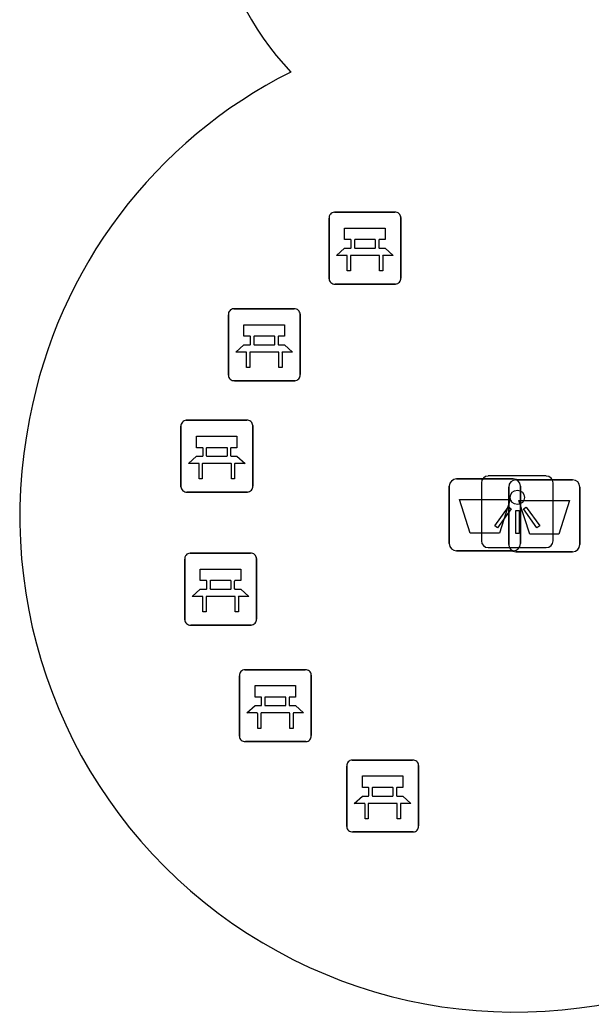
# Model space of a CAD drawing. Extents: x 158461 to 159795, y 387220 to 388672.
# Drawn here: x 159180.91 to 159188.86, y 387485.34 to 387499.14 of the extents above; entities that cross this region are included whole.
import ezdxf

# ---------------------------------------------------------------- set-up
doc = ezdxf.new("R2010")
doc.units = 0
for name, color, linetype in [('IMGEO_Afvalbak', 7, 'Continuous'), ('IMGEO_Bank', 7, 'Continuous'), ('IMGEO_Lichtpunt', 7, 'Continuous'), ('IMGEO_Voetpad_open', 7, 'Continuous')]:
    doc.layers.add(name, color=color, linetype=linetype)

msp = doc.modelspace()

# ---------------------------------------------------------------- linework, layer by layer
at = {"layer": 'IMGEO_Afvalbak'}
for p, q in [((159186.985, 387492.756), (159187.775, 387492.756)), ((159187.775, 387492.756), (159186.985, 387492.756)), ((159187.812, 387492.743), (159188.602, 387492.743)), ((159188.602, 387492.743), (159187.812, 387492.743)), ((159186.885, 387491.856), (159186.885, 387492.656)), ((159186.885, 387492.656), (159186.885, 387491.856)), ((159187.712, 387491.843), (159187.712, 387492.643)), ((159187.712, 387492.643), (159187.712, 387491.843)), ((159187.875, 387492.656), (159187.875, 387491.856)), ((159187.875, 387491.856), (159187.875, 387492.656)), ((159188.702, 387492.643), (159188.702, 387491.843)), ((159188.702, 387491.843), (159188.702, 387492.643)), ((159187.775, 387491.756), (159186.985, 387491.756)), ((159186.985, 387491.756), (159187.775, 387491.756)), ((159188.602, 387491.743), (159187.812, 387491.743)), ((159187.812, 387491.743), (159188.602, 387491.743))]:
    msp.add_line(p, q, dxfattribs=at)
for points in [[(159187.028, 387492.47), (159187.732, 387492.47), (159187.583, 387492), (159187.177, 387492), (159187.028, 387492.47)], [(159187.855, 387492.457), (159188.559, 387492.457), (159188.41, 387491.987), (159188.004, 387491.987), (159187.855, 387492.457)]]:
    msp.add_lwpolyline(points, dxfattribs=at)
for centre, start, end in [((159186.985, 387492.656), 90, 180), ((159186.985, 387492.656), 90, 180), ((159187.812, 387492.643), 90, 180), ((159187.812, 387492.643), 90, 180), ((159187.775, 387492.656), 0, 90), ((159187.775, 387492.656), 360, 90), ((159188.602, 387492.643), 0, 90), ((159188.602, 387492.643), 360, 90), ((159186.985, 387491.856), 180, 270), ((159186.985, 387491.856), 180, 270), ((159187.775, 387491.856), 270, 0), ((159187.775, 387491.856), 270, 0), ((159187.812, 387491.843), 180, 270), ((159187.812, 387491.843), 180, 270), ((159188.602, 387491.843), 270, 0), ((159188.602, 387491.843), 270, 0)]:
    msp.add_arc(centre, 0.1, start, end, dxfattribs=at)
at = {"layer": 'IMGEO_Bank'}
for p, q in [((159185.286, 387496.467), (159186.127, 387496.467)), ((159186.127, 387496.467), (159185.286, 387496.467)), ((159185.211, 387495.542), (159185.211, 387496.383)), ((159185.211, 387496.383), (159185.211, 387495.542)), ((159186.211, 387496.392), (159186.211, 387495.551)), ((159186.211, 387495.551), (159186.211, 387496.392)), ((159185.52, 387495.973), (159185.52, 387496.079)), ((159185.564, 387496.079), (159185.564, 387495.973)), ((159185.852, 387496.085), (159185.57, 387496.085)), ((159185.858, 387495.973), (159185.858, 387496.079)), ((159185.902, 387496.079), (159185.902, 387495.973)), ((159185.908, 387495.865), (159185.515, 387495.865)), ((159185.57, 387495.967), (159185.852, 387495.967)), ((159186.136, 387495.467), (159185.295, 387495.467)), ((159185.295, 387495.467), (159186.136, 387495.467)), ((159183.81, 387494.198), (159183.81, 387495.039)), ((159183.81, 387495.039), (159183.81, 387494.198)), ((159183.885, 387495.123), (159184.726, 387495.123)), ((159184.726, 387495.123), (159183.885, 387495.123)), ((159184.81, 387495.048), (159184.81, 387494.207)), ((159184.81, 387494.207), (159184.81, 387495.048)), ((159184.119, 387494.629), (159184.119, 387494.735)), ((159184.163, 387494.735), (159184.163, 387494.629)), ((159184.451, 387494.741), (159184.169, 387494.741)), ((159184.169, 387494.623), (159184.451, 387494.623)), ((159184.457, 387494.629), (159184.457, 387494.735)), ((159184.501, 387494.735), (159184.501, 387494.629)), ((159184.507, 387494.521), (159184.114, 387494.521)), ((159184.735, 387494.123), (159183.894, 387494.123)), ((159183.894, 387494.123), (159184.735, 387494.123)), ((159183.225, 387493.573), (159184.066, 387493.573)), ((159184.066, 387493.573), (159183.225, 387493.573)), ((159183.15, 387492.648), (159183.15, 387493.489)), ((159183.15, 387493.489), (159183.15, 387492.648)), ((159184.15, 387493.498), (159184.15, 387492.657)), ((159184.15, 387492.657), (159184.15, 387493.498)), ((159183.459, 387493.079), (159183.459, 387493.185)), ((159183.503, 387493.185), (159183.503, 387493.079)), ((159183.791, 387493.191), (159183.509, 387493.191)), ((159183.797, 387493.079), (159183.797, 387493.185)), ((159183.841, 387493.185), (159183.841, 387493.079)), ((159183.847, 387492.971), (159183.454, 387492.971)), ((159183.509, 387493.073), (159183.791, 387493.073)), ((159184.075, 387492.573), (159183.234, 387492.573)), ((159183.234, 387492.573), (159184.075, 387492.573)), ((159183.277, 387491.723), (159184.118, 387491.723)), ((159184.118, 387491.723), (159183.277, 387491.723)), ((159183.202, 387490.798), (159183.202, 387491.639)), ((159183.202, 387491.639), (159183.202, 387490.798)), ((159184.202, 387491.648), (159184.202, 387490.807)), ((159184.202, 387490.807), (159184.202, 387491.648)), ((159183.511, 387491.229), (159183.511, 387491.335)), ((159183.555, 387491.335), (159183.555, 387491.229)), ((159183.843, 387491.341), (159183.561, 387491.341)), ((159183.849, 387491.229), (159183.849, 387491.335)), ((159183.893, 387491.335), (159183.893, 387491.229)), ((159183.561, 387491.223), (159183.843, 387491.223)), ((159183.899, 387491.121), (159183.506, 387491.121)), ((159184.127, 387490.723), (159183.286, 387490.723)), ((159183.286, 387490.723), (159184.127, 387490.723)), ((159184.039, 387490.102), (159184.88, 387490.102)), ((159184.88, 387490.102), (159184.039, 387490.102)), ((159183.964, 387489.177), (159183.964, 387490.018)), ((159183.964, 387490.018), (159183.964, 387489.177)), ((159184.964, 387490.027), (159184.964, 387489.186)), ((159184.964, 387489.186), (159184.964, 387490.027)), ((159184.273, 387489.608), (159184.273, 387489.714)), ((159184.317, 387489.714), (159184.317, 387489.608)), ((159184.605, 387489.72), (159184.323, 387489.72)), ((159184.611, 387489.608), (159184.611, 387489.714)), ((159184.655, 387489.714), (159184.655, 387489.608)), ((159184.323, 387489.602), (159184.605, 387489.602)), ((159184.661, 387489.5), (159184.268, 387489.5)), ((159184.889, 387489.102), (159184.048, 387489.102)), ((159184.048, 387489.102), (159184.889, 387489.102)), ((159185.533, 387488.845), (159186.374, 387488.845)), ((159186.374, 387488.845), (159185.533, 387488.845)), ((159185.458, 387487.92), (159185.458, 387488.761)), ((159185.458, 387488.761), (159185.458, 387487.92)), ((159186.458, 387488.77), (159186.458, 387487.929)), ((159186.458, 387487.929), (159186.458, 387488.77)), ((159185.767, 387488.351), (159185.767, 387488.457)), ((159185.811, 387488.457), (159185.811, 387488.351)), ((159186.099, 387488.463), (159185.817, 387488.463)), ((159186.105, 387488.351), (159186.105, 387488.457)), ((159186.149, 387488.457), (159186.149, 387488.351)), ((159185.817, 387488.345), (159186.099, 387488.345)), ((159186.155, 387488.243), (159185.762, 387488.243)), ((159186.383, 387487.845), (159185.542, 387487.845)), ((159185.542, 387487.845), (159186.383, 387487.845))]:
    msp.add_line(p, q, dxfattribs=at)
for points in [[(159185.514, 387496.085), (159185.428, 387496.085), (159185.428, 387496.246), (159185.991, 387496.246), (159185.991, 387496.085), (159185.908, 387496.085)], [(159185.458, 387495.865), (159185.316, 387495.865), (159185.428, 387495.967), (159185.514, 387495.967)], [(159185.508, 387495.858), (159185.508, 387495.651), (159185.465, 387495.651), (159185.465, 387495.858)], [(159185.908, 387495.967), (159185.991, 387495.967), (159186.103, 387495.865), (159185.964, 387495.865)], [(159185.958, 387495.858), (159185.958, 387495.651), (159185.914, 387495.651), (159185.914, 387495.858)], [(159184.113, 387494.741), (159184.027, 387494.741), (159184.027, 387494.902), (159184.59, 387494.902), (159184.59, 387494.741), (159184.507, 387494.741)], [(159184.057, 387494.521), (159183.915, 387494.521), (159184.027, 387494.623), (159184.113, 387494.623)], [(159184.507, 387494.623), (159184.59, 387494.623), (159184.702, 387494.521), (159184.563, 387494.521)], [(159184.107, 387494.514), (159184.107, 387494.307), (159184.064, 387494.307), (159184.064, 387494.514)], [(159184.557, 387494.514), (159184.557, 387494.307), (159184.513, 387494.307), (159184.513, 387494.514)], [(159183.453, 387493.191), (159183.367, 387493.191), (159183.367, 387493.352), (159183.93, 387493.352), (159183.93, 387493.191), (159183.847, 387493.191)], [(159183.397, 387492.971), (159183.255, 387492.971), (159183.367, 387493.073), (159183.453, 387493.073)], [(159183.447, 387492.964), (159183.447, 387492.757), (159183.404, 387492.757), (159183.404, 387492.964)], [(159183.847, 387493.073), (159183.93, 387493.073), (159184.042, 387492.971), (159183.903, 387492.971)], [(159183.897, 387492.964), (159183.897, 387492.757), (159183.853, 387492.757), (159183.853, 387492.964)], [(159183.505, 387491.341), (159183.419, 387491.341), (159183.419, 387491.502), (159183.982, 387491.502), (159183.982, 387491.341), (159183.899, 387491.341)], [(159183.449, 387491.121), (159183.307, 387491.121), (159183.419, 387491.223), (159183.505, 387491.223)], [(159183.899, 387491.223), (159183.982, 387491.223), (159184.094, 387491.121), (159183.955, 387491.121)], [(159183.499, 387491.114), (159183.499, 387490.907), (159183.456, 387490.907), (159183.456, 387491.114)], [(159183.949, 387491.114), (159183.949, 387490.907), (159183.905, 387490.907), (159183.905, 387491.114)], [(159184.267, 387489.72), (159184.181, 387489.72), (159184.181, 387489.881), (159184.744, 387489.881), (159184.744, 387489.72), (159184.661, 387489.72)], [(159184.211, 387489.5), (159184.069, 387489.5), (159184.181, 387489.602), (159184.267, 387489.602)], [(159184.661, 387489.602), (159184.744, 387489.602), (159184.856, 387489.5), (159184.717, 387489.5)], [(159184.261, 387489.493), (159184.261, 387489.286), (159184.218, 387489.286), (159184.218, 387489.493)], [(159184.711, 387489.493), (159184.711, 387489.286), (159184.667, 387489.286), (159184.667, 387489.493)], [(159185.761, 387488.463), (159185.675, 387488.463), (159185.675, 387488.624), (159186.238, 387488.624), (159186.238, 387488.463), (159186.155, 387488.463)], [(159185.705, 387488.243), (159185.563, 387488.243), (159185.675, 387488.345), (159185.761, 387488.345)], [(159186.155, 387488.345), (159186.238, 387488.345), (159186.35, 387488.243), (159186.211, 387488.243)], [(159185.755, 387488.236), (159185.755, 387488.029), (159185.712, 387488.029), (159185.712, 387488.236)], [(159186.205, 387488.236), (159186.205, 387488.029), (159186.161, 387488.029), (159186.161, 387488.236)]]:
    msp.add_lwpolyline(points, dxfattribs=at)
for centre, radius, start, end in [((159185.289, 387496.389), 0.0779, 92.4484, 184.2845), ((159185.289, 387496.389), 0.0779, 92.4484, 184.2845), ((159186.133, 387496.389), 0.0779, 2.4484, 94.2845), ((159186.133, 387496.389), 0.0779, 2.4484, 94.2845), ((159185.513, 387496.078), 0.00671, 2.8957, 87.1043), ((159185.57, 387496.078), 0.00671, 92.8957, 177.1043), ((159185.852, 387496.078), 0.00671, 2.8957, 87.1043), ((159185.909, 387496.078), 0.00671, 92.8957, 177.1043), ((159185.458, 387495.858), 0.00671, 2.8957, 87.1043), ((159185.515, 387495.858), 0.00671, 92.8957, 177.1043), ((159185.513, 387495.974), 0.00671, 272.8957, 357.1043), ((159185.57, 387495.974), 0.00671, 182.8957, 267.1043), ((159185.852, 387495.974), 0.00671, 272.8957, 357.1043), ((159185.909, 387495.974), 0.00671, 182.8957, 267.1043), ((159185.907, 387495.858), 0.00671, 2.8957, 87.1043), ((159185.964, 387495.858), 0.00671, 92.8957, 177.1043), ((159185.289, 387495.545), 0.0779, 182.4484, 274.2845), ((159185.289, 387495.545), 0.0779, 182.4484, 274.2845), ((159186.133, 387495.545), 0.0779, 272.4484, 4.2845), ((159186.133, 387495.545), 0.0779, 272.4484, 4.2845), ((159183.888, 387495.045), 0.0779, 92.4484, 184.2845), ((159183.888, 387495.045), 0.0779, 92.4484, 184.2845), ((159184.732, 387495.045), 0.0779, 2.4484, 94.2845), ((159184.732, 387495.045), 0.0779, 2.4484, 94.2845), ((159184.112, 387494.734), 0.00671, 2.8957, 87.1043), ((159184.112, 387494.63), 0.00671, 272.8957, 357.1043), ((159184.169, 387494.734), 0.00671, 92.8957, 177.1043), ((159184.169, 387494.63), 0.00671, 182.8957, 267.1043), ((159184.451, 387494.734), 0.00671, 2.8957, 87.1043), ((159184.451, 387494.63), 0.00671, 272.8957, 357.1043), ((159184.508, 387494.734), 0.00671, 92.8957, 177.1043), ((159184.508, 387494.63), 0.00671, 182.8957, 267.1043), ((159184.057, 387494.514), 0.00671, 2.8957, 87.1043), ((159184.114, 387494.514), 0.00671, 92.8957, 177.1043), ((159184.506, 387494.514), 0.00671, 2.8957, 87.1043), ((159184.563, 387494.514), 0.00671, 92.8957, 177.1043), ((159184.732, 387494.201), 0.0779, 272.4484, 4.2845), ((159184.732, 387494.201), 0.0779, 272.4484, 4.2845), ((159183.888, 387494.201), 0.0779, 182.4484, 274.2845), ((159183.888, 387494.201), 0.0779, 182.4484, 274.2845), ((159183.228, 387493.495), 0.0779, 92.4484, 184.2845), ((159183.228, 387493.495), 0.0779, 92.4484, 184.2845), ((159184.072, 387493.495), 0.0779, 2.4484, 94.2845), ((159184.072, 387493.495), 0.0779, 2.4484, 94.2845), ((159183.452, 387493.184), 0.00671, 2.8957, 87.1043), ((159183.509, 387493.184), 0.00671, 92.8957, 177.1043), ((159183.791, 387493.184), 0.00671, 2.8957, 87.1043), ((159183.848, 387493.184), 0.00671, 92.8957, 177.1043), ((159183.397, 387492.964), 0.00671, 2.8957, 87.1043), ((159183.454, 387492.964), 0.00671, 92.8957, 177.1043), ((159183.452, 387493.08), 0.00671, 272.8957, 357.1043), ((159183.509, 387493.08), 0.00671, 182.8957, 267.1043), ((159183.791, 387493.08), 0.00671, 272.8957, 357.1043), ((159183.848, 387493.08), 0.00671, 182.8957, 267.1043), ((159183.846, 387492.964), 0.00671, 2.8957, 87.1043), ((159183.903, 387492.964), 0.00671, 92.8957, 177.1043), ((159183.228, 387492.651), 0.0779, 182.4484, 274.2845), ((159183.228, 387492.651), 0.0779, 182.4484, 274.2845), ((159184.072, 387492.651), 0.0779, 272.4484, 4.2845), ((159184.072, 387492.651), 0.0779, 272.4484, 4.2845), ((159183.28, 387491.645), 0.0779, 92.4484, 184.2845), ((159183.28, 387491.645), 0.0779, 92.4484, 184.2845), ((159184.124, 387491.645), 0.0779, 2.4484, 94.2845), ((159184.124, 387491.645), 0.0779, 2.4484, 94.2845), ((159183.504, 387491.334), 0.00671, 2.8957, 87.1043), ((159183.561, 387491.334), 0.00671, 92.8957, 177.1043), ((159183.843, 387491.334), 0.00671, 2.8957, 87.1043), ((159183.9, 387491.334), 0.00671, 92.8957, 177.1043), ((159183.504, 387491.23), 0.00671, 272.8957, 357.1043), ((159183.561, 387491.23), 0.00671, 182.8957, 267.1043), ((159183.843, 387491.23), 0.00671, 272.8957, 357.1043), ((159183.9, 387491.23), 0.00671, 182.8957, 267.1043), ((159183.449, 387491.114), 0.00671, 2.8957, 87.1043), ((159183.506, 387491.114), 0.00671, 92.8957, 177.1043), ((159183.898, 387491.114), 0.00671, 2.8957, 87.1043), ((159183.955, 387491.114), 0.00671, 92.8957, 177.1043), ((159183.28, 387490.801), 0.0779, 182.4484, 274.2845), ((159183.28, 387490.801), 0.0779, 182.4484, 274.2845), ((159184.124, 387490.801), 0.0779, 272.4484, 4.2845), ((159184.124, 387490.801), 0.0779, 272.4484, 4.2845), ((159184.042, 387490.024), 0.0779, 92.4484, 184.2845), ((159184.042, 387490.024), 0.0779, 92.4484, 184.2845), ((159184.886, 387490.024), 0.0779, 2.4484, 94.2845), ((159184.886, 387490.024), 0.0779, 2.4484, 94.2845), ((159184.266, 387489.713), 0.00671, 2.8957, 87.1043), ((159184.323, 387489.713), 0.00671, 92.8957, 177.1043), ((159184.605, 387489.713), 0.00671, 2.8957, 87.1043), ((159184.662, 387489.713), 0.00671, 92.8957, 177.1043), ((159184.266, 387489.609), 0.00671, 272.8957, 357.1043), ((159184.323, 387489.609), 0.00671, 182.8957, 267.1043), ((159184.605, 387489.609), 0.00671, 272.8957, 357.1043), ((159184.662, 387489.609), 0.00671, 182.8957, 267.1043), ((159184.211, 387489.493), 0.00671, 2.8957, 87.1043), ((159184.268, 387489.493), 0.00671, 92.8957, 177.1043), ((159184.66, 387489.493), 0.00671, 2.8957, 87.1043), ((159184.717, 387489.493), 0.00671, 92.8957, 177.1043), ((159184.042, 387489.18), 0.0779, 182.4484, 274.2845), ((159184.042, 387489.18), 0.0779, 182.4484, 274.2845), ((159184.886, 387489.18), 0.0779, 272.4484, 4.2845), ((159184.886, 387489.18), 0.0779, 272.4484, 4.2845), ((159185.536, 387488.767), 0.0779, 92.4484, 184.2845), ((159185.536, 387488.767), 0.0779, 92.4484, 184.2845), ((159186.38, 387488.767), 0.0779, 2.4484, 94.2845), ((159186.38, 387488.767), 0.0779, 2.4484, 94.2845), ((159185.76, 387488.456), 0.00671, 2.8957, 87.1043), ((159185.817, 387488.456), 0.00671, 92.8957, 177.1043), ((159186.099, 387488.456), 0.00671, 2.8957, 87.1043), ((159186.156, 387488.456), 0.00671, 92.8957, 177.1043), ((159185.76, 387488.352), 0.00671, 272.8957, 357.1043), ((159185.817, 387488.352), 0.00671, 182.8957, 267.1043), ((159186.099, 387488.352), 0.00671, 272.8957, 357.1043), ((159186.156, 387488.352), 0.00671, 182.8957, 267.1043), ((159185.705, 387488.236), 0.00671, 2.8957, 87.1043), ((159185.762, 387488.236), 0.00671, 92.8957, 177.1043), ((159186.154, 387488.236), 0.00671, 2.8957, 87.1043), ((159186.211, 387488.236), 0.00671, 92.8957, 177.1043), ((159185.536, 387487.923), 0.0779, 182.4484, 274.2845), ((159185.536, 387487.923), 0.0779, 182.4484, 274.2845), ((159186.38, 387487.923), 0.0779, 272.4484, 4.2845), ((159186.38, 387487.923), 0.0779, 272.4484, 4.2845)]:
    msp.add_arc(centre, radius, start, end, dxfattribs=at)
at = {"layer": 'IMGEO_Lichtpunt'}
for p, q in [((159187.333, 387492.702), (159187.333, 387491.895)), ((159187.333, 387492.702), (159187.333, 387491.895)), ((159188.235, 387492.797), (159187.427, 387492.797)), ((159188.235, 387492.797), (159187.427, 387492.797)), ((159188.329, 387491.895), (159188.329, 387492.702)), ((159188.329, 387491.895), (159188.329, 387492.702)), ((159187.427, 387491.801), (159188.235, 387491.801)), ((159187.427, 387491.801), (159188.235, 387491.801))]:
    msp.add_line(p, q, dxfattribs=at)
for points in [[(159187.707, 387492.366), (159187.746, 387492.338), (159187.558, 387492.076), (159187.52, 387492.103), (159187.707, 387492.366)], [(159187.809, 387492.318), (159187.856, 387492.318), (159187.856, 387491.996), (159187.809, 387491.996), (159187.809, 387492.318)], [(159187.919, 387492.338), (159187.957, 387492.365), (159188.144, 387492.103), (159188.105, 387492.075), (159187.919, 387492.338)]]:
    msp.add_lwpolyline(points, dxfattribs=at)
msp.add_circle((159187.832, 387492.5), 0.0994, dxfattribs=at)
for centre, start, end in [((159187.427, 387492.702), 90, 180), ((159187.427, 387492.702), 90, 180), ((159188.235, 387492.702), 0, 90), ((159188.235, 387492.702), 0, 90), ((159187.427, 387491.895), 180, 270), ((159187.427, 387491.895), 180, 270), ((159188.235, 387491.895), 270, 0), ((159188.235, 387491.895), 270, 360)]:
    msp.add_arc(centre, 0.0946, start, end, dxfattribs=at)
at = {"layer": 'IMGEO_Voetpad_open'}
for centre, radius, start, end in [((159187.558, 387501.163), 3.978, 85.5638, 223.672), ((159187.715, 387492.344), 6.788, 116.5503, 169.3531), ((159187.803, 387492.234), 6.896, 168.5877, 297.7682)]:
    msp.add_arc(centre, radius, start, end, dxfattribs=at)

doc.saveas('drawing.dxf')
